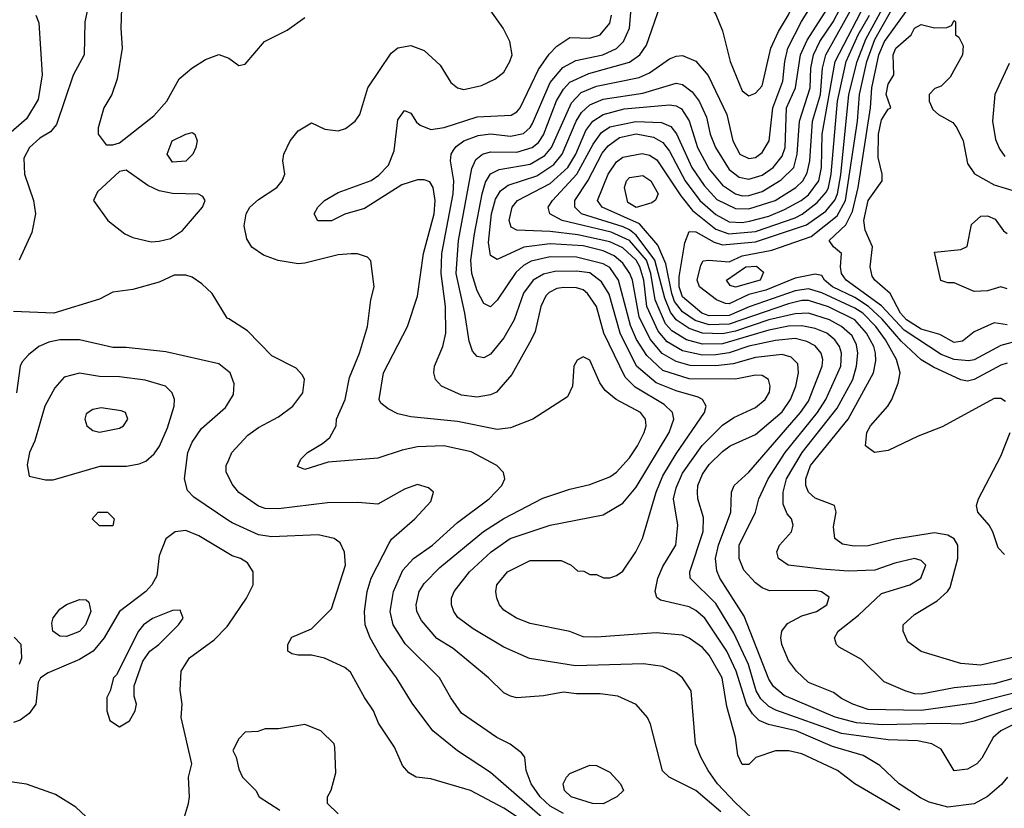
# Model space of a CAD drawing. Header units: inches. Extents: x 1793389 to 1900389, y 320802 to 470796.
# Tile 380 of 656: x 1839369 to 1842341, y 433696 to 436076. Entities that reach past the tile are written whole.
import ezdxf

# ---------------------------------------------------------------- set-up
doc = ezdxf.new("R2010")
doc.units = ezdxf.units.IN
doc.header["$MEASUREMENT"] = 0
doc.layers.add('B8433', color=7, linetype='Continuous')
doc.layers.add('B8443', color=7, linetype='Continuous')

msp = doc.modelspace()

# ---------------------------------------------------------------- linework, layer by layer
at = {"layer": 'B8433', "color": 2}
for points, elevation in [([(1839582.4, 436150), (1839565.5, 436070), (1839564, 435970), (1839530, 435908.7), (1839480.4, 435759.6), (1839462.4, 435737.6), (1839430, 435718), (1839399.1, 435690), (1839381.7, 435658.3), (1839383.8, 435610), (1839410.5, 435530), (1839416.3, 435490), (1839405.8, 435434.2), (1839367.7, 435350)], 378), ([(1839676.3, 436110), (1839674, 436050), (1839678, 435990), (1839662.8, 435897.2), (1839646.8, 435850), (1839622.8, 435810), (1839606, 435750), (1839606, 435730), (1839630, 435698), (1839650, 435698), (1839670, 435704.7), (1839773.9, 435786.1), (1839812.7, 435830), (1839850, 435898), (1839888.7, 435930), (1839930, 435956), (1839970, 435971.3), (1839999.8, 435959.8), (1840000, 435959.6)], 382), ([(1839418, 436090), (1839426.8, 436066.8), (1839437.1, 435910), (1839424.4, 435835.6), (1839390, 435777), (1839313, 435710)], 374), ([(1840000, 435172.7), (1839995.5, 435175.5), (1839949.5, 435249.5), (1839918.4, 435278.4), (1839890, 435299.3), (1839870, 435305.2), (1839835.3, 435304.7), (1839790, 435284), (1839710, 435261.2), (1839650, 435253.2), (1839610, 435232.7), (1839472, 435190), (1839350, 435195.1)], 382), ([(1840000, 435013.2), (1839970, 435037.2), (1839810, 435073.2), (1839690, 435086.6), (1839650, 435086.6), (1839550, 435109.5), (1839490, 435109.6), (1839457.3, 435102.7), (1839426.8, 435090), (1839395.2, 435064.8), (1839376.8, 435043.2), (1839370.8, 435030), (1839359.1, 434950)], 386), ([(1840000, 434563.7), (1839894.5, 434634.5), (1839875.1, 434655.1), (1839866.6, 434690), (1839877, 434770), (1839890, 434801), (1839918, 434842), (1839990, 434906), (1840000, 434921.8)], 386), ([(1840000, 434694.8), (1839992.7, 434710), (1839992.7, 434730), (1840000, 434747.7)], 382), ([(1840000, 434464), (1839910, 434518), (1839870, 434534.5), (1839838, 434530), (1839810.4, 434509.6), (1839790, 434458), (1839782.8, 434397.2), (1839768.2, 434370), (1839750.2, 434349.8), (1839670.5, 434290), (1839624.4, 434210), (1839590.5, 434170), (1839550, 434145.1), (1839454.8, 434105.2), (1839432, 434090), (1839424.7, 434075.3), (1839418, 434010), (1839398, 433982), (1839370, 433962), (1839350, 433955.3)], 390), ([(1839307.2, 433250), (1839390, 433201.3), (1839430, 433184.6), (1839490, 433186.4), (1839510, 433193), (1839543.8, 433216.2), (1839590.9, 433269.1), (1839678, 433402), (1839750, 433486), (1839790, 433551.3), (1839845.6, 433614.4), (1839854, 433630), (1839879, 433710), (1839882, 433730), (1839879, 433790), (1839888.7, 433830), (1839856, 433970), (1839859.3, 434010), (1839852.9, 434052.9), (1839856, 434110), (1839881.2, 434150), (1839955.6, 434204.4), (1839995.3, 434244.7), (1840000, 434251.5)], 390), ([(1839368.9, 434131.1), (1839375.3, 434150), (1839373.2, 434190), (1839352.5, 434212.5)], 390), ([(1839342.8, 433290), (1839372, 433270), (1839410, 433260.7), (1839450, 433267.7), (1839517.2, 433310), (1839543.9, 433336.1), (1839570, 433374.8), (1839585.1, 433410), (1839619.3, 433570), (1839609.3, 433610), (1839569.6, 433669.6), (1839538.9, 433698.9), (1839477.5, 433737.5), (1839390, 433769), (1839110, 433809.4)], 394)]:
    msp.add_lwpolyline(points, dxfattribs=dict(at, elevation=elevation))
for points, elevation in [([(1839830, 435646), (1839814, 435670), (1839829, 435710), (1839870, 435731), (1839890, 435736), (1839898, 435730), (1839904.7, 435710), (1839901, 435690), (1839891.3, 435670), (1839870, 435649.2)], 378), ([(1839690, 435622), (1839670, 435618), (1839603.5, 435556.5), (1839591.3, 435530), (1839634.8, 435470), (1839686, 435430), (1839710, 435419.1), (1839765.8, 435405.8), (1839790, 435407.3), (1839824.1, 435415.9), (1839860.1, 435439.9), (1839921.2, 435510), (1839928.7, 435530), (1839922, 435542), (1839909, 435549), (1839830, 435551.6), (1839790, 435559.6), (1839755.8, 435575.8)], 382), ([(1839550, 435009.4), (1839503.4, 434996.6), (1839475.2, 434964.8), (1839444.9, 434910), (1839414.9, 434805.1), (1839398.8, 434770), (1839392, 434732), (1839398, 434698), (1839446.8, 434686.8), (1839470, 434687.7), (1839611.9, 434728.1), (1839691.7, 434728.3), (1839730, 434735.5), (1839750, 434744), (1839774.7, 434765.3), (1839791.3, 434788.7), (1839815.6, 434844.4), (1839835.1, 434910), (1839836, 434930), (1839829.2, 434950), (1839809.5, 434969.5), (1839747.8, 434987.8), (1839670, 434997.6), (1839610, 434999.6)], 390), ([(1839615.3, 434904.7), (1839590, 434899), (1839570, 434886), (1839566, 434870), (1839571.3, 434850), (1839590, 434836), (1839610, 434831), (1839670, 434842.8), (1839682, 434850), (1839695.3, 434870), (1839688, 434890), (1839675.5, 434895.5)], 394), ([(1839610, 434548), (1839588, 434570), (1839606, 434590), (1839634, 434590), (1839654, 434570), (1839650, 434548)], 386), ([(1839510, 434214.5), (1839490, 434215.1), (1839469.5, 434230), (1839465.8, 434254.2), (1839469.6, 434270.4), (1839490, 434297.3), (1839510, 434310.7), (1839550, 434326), (1839570, 434324.7), (1839578, 434318), (1839584, 434290), (1839567.3, 434250), (1839550, 434229.5)], 386), ([(1839853.6, 434293.6), (1839830, 434293.2), (1839770, 434269.2), (1839742.8, 434250), (1839727.3, 434230), (1839661, 434099), (1839652, 434090), (1839642, 434050), (1839632, 434030), (1839632, 433990), (1839641, 433961), (1839670, 433942), (1839700.4, 433959.6), (1839718, 433990), (1839722, 434010), (1839714.6, 434034.6), (1839714.6, 434065.4), (1839740.2, 434139.8), (1839762, 434170), (1839789, 434190), (1839848.7, 434250), (1839862, 434270)], 394)]:
    msp.add_lwpolyline(points, close=True, dxfattribs=dict(at, elevation=elevation))
at = {"layer": 'B8443', "color": 2}
for points, elevation in [([(1841610, 436225.6), (1841521.3, 436198.7), (1841484.9, 436175.1), (1841458, 436130), (1841458, 436110), (1841470, 436092), (1841490, 436042), (1841513.4, 435950), (1841550, 435861), (1841570, 435846), (1841590, 435854), (1841610, 435876), (1841635.8, 435990), (1841659.6, 436040.4), (1841690, 436090.6), (1841716.3, 436150), (1841712, 436192), (1841693, 436213), (1841670, 436223)], 366), ([(1841230, 435508.7), (1841204.5, 435524.5), (1841194.5, 435570), (1841200.4, 435590), (1841210, 435599.6), (1841250, 435605.3), (1841274.4, 435590), (1841296.3, 435550), (1841288.3, 435531.7), (1841276.7, 435523.3)], 338), ([(1841530, 435268.8), (1841513.6, 435273.6), (1841502, 435290), (1841560.7, 435330), (1841592.6, 435332.6), (1841613.7, 435313.7), (1841604.4, 435290)], 330), ([(1841130, 433709.6), (1841098, 433710), (1841034, 433730), (1841013.2, 433750), (1841009.2, 433770), (1841019, 433790), (1841030, 433801), (1841090, 433826), (1841110, 433824.7), (1841150, 433804.7), (1841182, 433770), (1841191.3, 433750), (1841171.3, 433730)], 374)]:
    msp.add_lwpolyline(points, close=True, dxfattribs=dict(at, elevation=elevation))
for points, elevation in [([(1841623.9, 433623.9), (1841530, 433712), (1841475.6, 433770), (1841447.3, 433810), (1841424.5, 433850), (1841409.3, 433890.7), (1841396, 434050), (1841369.5, 434089.5), (1841350, 434105.2), (1841310, 434123.7), (1841251.7, 434131.7), (1841046.2, 434126.2), (1840907.9, 434147.9), (1840830, 434182), (1840737.7, 434237.7), (1840691.9, 434271.9), (1840679.3, 434290), (1840672.7, 434310), (1840672.7, 434330), (1840680.9, 434350), (1840727, 434410), (1840792, 434470), (1840849.3, 434510), (1840970, 434550.4), (1841130, 434582), (1841190, 434616.3), (1841230, 434664.9), (1841329.7, 434830), (1841343.6, 434870), (1841339.5, 434890), (1841314.6, 434914.6), (1841227, 434967), (1841196.6, 434996.6), (1841132.6, 435130), (1841109.7, 435210), (1841082.9, 435250), (1841070, 435260.5), (1841050, 435266.3), (1841011.9, 435268.1), (1840990, 435264.2), (1840966.9, 435253.1), (1840957.2, 435242.8), (1840941.6, 435210), (1840924.9, 435135.1), (1840913, 435110), (1840854.9, 435005.1), (1840808.1, 434951.9), (1840790, 434943.7), (1840750, 434937), (1840702.7, 434942.7), (1840642, 434970), (1840624, 434990), (1840619, 435010), (1840621.2, 435030), (1840646.6, 435090), (1840655.6, 435130), (1840654, 435210), (1840641, 435310), (1840642.7, 435370), (1840677.2, 435550), (1840679.8, 435590), (1840669.6, 435650), (1840671.6, 435670), (1840678, 435682), (1840686.4, 435693.6), (1840709.4, 435710), (1840753.2, 435726.8), (1840790, 435731.6), (1840850, 435724), (1840890, 435732.2), (1840909.8, 435750.2), (1840916.9, 435763.1), (1840970, 435886), (1841008, 435932), (1841047.6, 435952.4), (1841129.2, 435970), (1841170, 435988.8), (1841191.6, 436010), (1841209.7, 436050), (1841218.6, 436158.6)], 370), ([(1842026, 433690), (1841889.7, 433769.7), (1841837.2, 433810), (1841730, 433860.7), (1841690.6, 433869.4), (1841650.7, 433869.3), (1841591.1, 433848.9), (1841570, 433828), (1841550, 433828), (1841536.4, 433856.4), (1841529.2, 433910), (1841503.5, 434003.5), (1841489.6, 434090), (1841450, 434158), (1841430, 434180.9), (1841390, 434209.3), (1841370, 434218), (1841290, 434225.1), (1841110, 434212.3), (1841070, 434213.2), (1841029.4, 434229.4), (1840910, 434253.2), (1840868.7, 434270), (1840830, 434294), (1840817.2, 434310), (1840809.2, 434330), (1840806, 434350), (1840809.3, 434370), (1840841.2, 434410), (1840910, 434444), (1841003.6, 434443.6), (1841034, 434430), (1841052.7, 434412.7), (1841071.6, 434411.6), (1841090, 434402), (1841110, 434402), (1841131.6, 434391.6), (1841150, 434391.3), (1841170, 434398), (1841190, 434411.3), (1841229, 434470), (1841249.2, 434510), (1841289.7, 434650), (1841310, 434699.1), (1841350, 434766), (1841436.2, 434890), (1841440.9, 434910), (1841429.6, 434929.6), (1841416.4, 434936.4), (1841350, 434955.6), (1841290, 434979.8), (1841231.2, 435030), (1841181.4, 435130), (1841148, 435248), (1841125, 435285), (1841090, 435311.9), (1841050, 435317.2), (1840984.2, 435315.8), (1840950, 435308.3), (1840919.3, 435290), (1840889.2, 435250.8), (1840861.3, 435170), (1840830, 435116), (1840790, 435066.6), (1840770, 435055.1), (1840750, 435059.3), (1840735.6, 435075.6), (1840725.4, 435105.4), (1840712.6, 435190), (1840686.6, 435310), (1840693.1, 435410), (1840733.5, 435626.5), (1840745.5, 435654.5), (1840766, 435670), (1840790, 435677.4), (1840870, 435676.1), (1840915.6, 435690), (1840934.8, 435705.2), (1840950, 435728.4), (1840989.1, 435830.9), (1841010, 435866.7), (1841030, 435887.4), (1841086.4, 435913.6), (1841210, 435947.4), (1841240.7, 435970), (1841260.7, 435999.3), (1841310, 436142)], 366), ([(1842496, 434124), (1842310, 434071.1), (1842190, 434059.7), (1842090, 434040.5), (1842070, 434041.3), (1842042, 434050), (1841978, 434078), (1841910, 434145.2), (1841842.5, 434182.5), (1841834, 434190), (1841828.7, 434210), (1841839, 434230), (1841900.8, 434279.2), (1841970, 434344), (1842055.3, 434370), (1842089, 434390), (1842104, 434430), (1842090, 434444), (1842070, 434449.3), (1842010, 434436.2), (1841950, 434414.5), (1841870, 434411.5), (1841790, 434417.4), (1841688.7, 434430), (1841659, 434450), (1841654, 434470), (1841662, 434490), (1841699, 434530), (1841704, 434550), (1841699, 434570), (1841685.1, 434585.1), (1841673.4, 434613.4), (1841673, 434650), (1841684, 434690), (1841731.1, 434770), (1841836.4, 434903.6), (1841883.5, 434990), (1841895.1, 435030), (1841898.5, 435070), (1841894.3, 435094.3), (1841881.6, 435121.6), (1841849.6, 435150), (1841813.6, 435170), (1841750, 435189.8), (1841710, 435188.1), (1841630, 435170.6), (1841530, 435136.1), (1841490, 435127.6), (1841430, 435129.8), (1841390, 435144.1), (1841350.4, 435170.5), (1841333.1, 435193.1), (1841316, 435236), (1841286.1, 435350), (1841230, 435425.8), (1841210, 435442.2), (1841190.4, 435450.4), (1841065.1, 435490), (1841044.2, 435510), (1841045.1, 435530), (1841083.5, 435590), (1841127.2, 435672.8), (1841144.9, 435695.1), (1841179.4, 435720.6), (1841230, 435731.1), (1841281.8, 435721.8), (1841310, 435704.9), (1841330, 435679.3), (1841378, 435590), (1841422.4, 435530), (1841470, 435488), (1841510, 435466.2), (1841550, 435463.8), (1841572.1, 435467.9), (1841630, 435483.2), (1841677, 435503), (1841727.8, 435530), (1841750, 435547.9), (1841780.8, 435590), (1841789, 435630), (1841791.6, 435730), (1841830.7, 435950), (1841933.6, 436150)], 346), ([(1842350, 435039.6), (1842330, 435033), (1842250, 434989.6), (1842230, 434985.1), (1842210, 434989.5), (1842126.9, 435026.9), (1842089.8, 435049.8), (1842030, 435105.7), (1841972.2, 435172.2), (1841930.8, 435210), (1841890, 435237.3), (1841822.6, 435270), (1841798, 435290), (1841790, 435303.7), (1841770, 435307.8), (1841710, 435295.8), (1841620.8, 435259.3), (1841570, 435246.2), (1841510, 435218.5), (1841499.4, 435219.4), (1841472.3, 435230), (1841420.9, 435270), (1841413.6, 435290), (1841425.1, 435334.9), (1841432.1, 435347.9), (1841449.5, 435350.5), (1841510, 435345.5), (1841550, 435363.2), (1841639.6, 435380.4), (1841758, 435422), (1841836.2, 435483.8), (1841861.7, 435530), (1841897.5, 435770), (1841904, 435850), (1841925.6, 435950), (1841950, 436016), (1842019.9, 436140.1)], 334), ([(1841010, 433679.8), (1840970, 433702.6), (1840939.7, 433730), (1840913.3, 433770), (1840898, 433810), (1840893.2, 433850), (1840883.2, 433863.2), (1840849.5, 433889.5), (1840809, 433910), (1840702.7, 433982.7), (1840670, 434029), (1840636, 434090), (1840532.5, 434192.5), (1840496.2, 434250), (1840487.6, 434290), (1840496.9, 434350), (1840525.9, 434414.1), (1840558, 434450), (1840615.1, 434490), (1840690, 434558), (1840786, 434630), (1840824, 434670), (1840833.2, 434690), (1840829.1, 434709.1), (1840808.7, 434730), (1840731.3, 434771.3), (1840649.6, 434789.6), (1840570, 434787.3), (1840523.1, 434776.9), (1840450, 434752.7), (1840299.6, 434740.4), (1840230, 434718), (1840207.3, 434727.3), (1840218, 434750), (1840238, 434770), (1840283.1, 434796.9), (1840304.7, 434815.3), (1840324, 434850), (1840325.2, 434870), (1840351.8, 434930), (1840364.4, 434995.6), (1840394.5, 435070), (1840419.3, 435150), (1840429, 435230), (1840439, 435270), (1840428.4, 435348.4), (1840419, 435359), (1840389, 435369), (1840369.3, 435369.3), (1840330, 435366), (1840230, 435340.9), (1840210, 435339.5), (1840149.5, 435349.5), (1840104.8, 435364.8), (1840069.3, 435389.3), (1840054.2, 435414.2), (1840046.3, 435453.7), (1840052.3, 435490), (1840063.7, 435510), (1840090, 435533.4), (1840145.2, 435570), (1840161.2, 435590), (1840169.2, 435610), (1840163.7, 435650), (1840166, 435670), (1840185.2, 435710), (1840210, 435741), (1840250, 435764.7), (1840290, 435746), (1840330, 435741), (1840352.1, 435747.9), (1840382, 435770), (1840396, 435790), (1840419.5, 435870), (1840490, 435974.8), (1840510, 435990.7), (1840550, 435998), (1840590, 435983), (1840638.3, 435938.3), (1840670, 435886.8), (1840690, 435870.8), (1840710, 435864.9), (1840762.5, 435877.5), (1840803.2, 435896.8), (1840830, 435918), (1840848.7, 435950), (1840855.3, 435970), (1840848, 436010), (1840828.7, 436050), (1840786, 436110)], 378), ([(1842350.2, 433789.8), (1842332.5, 433767.5), (1842290, 433731.8), (1842250, 433709.6), (1842170, 433699.7), (1842114, 433714), (1842087.5, 433727.5), (1842023.7, 433770), (1841965.4, 433825.4), (1841915.2, 433855.2), (1841822.4, 433882.4), (1841712.7, 433930), (1841628.7, 433948.7), (1841600.7, 433960.7), (1841580.7, 433980.7), (1841562.3, 434010), (1841532, 434110), (1841503.5, 434170), (1841436.9, 434270), (1841410, 434293.3), (1841390, 434303.6), (1841303.6, 434323.6), (1841292.3, 434332.3), (1841287, 434350), (1841295.6, 434390), (1841310, 434426), (1841349.7, 434490.3), (1841355.6, 434550), (1841342.6, 434630), (1841350, 434662.8), (1841370, 434707.7), (1841429, 434791), (1841490, 434852.4), (1841524.8, 434875.2), (1841590, 434906), (1841619.3, 434930), (1841632.1, 434952.1), (1841634.5, 434970), (1841629.2, 434990), (1841610, 435002), (1841590, 435003.6), (1841530, 434991.1), (1841390, 434991.9), (1841310, 435017.3), (1841262, 435062), (1841231.2, 435111.2), (1841212.6, 435152.6), (1841176.4, 435290), (1841150, 435328.2), (1841130, 435339.3), (1841050, 435359.3), (1840970, 435360.3), (1840913.2, 435346.8), (1840890, 435334.3), (1840866.6, 435313.4), (1840810, 435229.2), (1840790, 435209.2), (1840770, 435219), (1840750, 435257.2), (1840734, 435310), (1840731, 435350), (1840741.4, 435430), (1840764.5, 435550), (1840774.8, 435585.2), (1840790, 435610.4), (1840815.8, 435624.2), (1840910, 435640.2), (1840954, 435666), (1840974.2, 435690), (1841034.6, 435825.4), (1841063.7, 435856.3), (1841110, 435875.8), (1841238.6, 435901.4), (1841270, 435915.3), (1841330, 435958), (1841350, 435965.5), (1841370, 435967.7), (1841410, 435950.6), (1841447.4, 435907.4), (1841503.7, 435790), (1841522, 435710), (1841543, 435670), (1841570, 435657.1), (1841590, 435660.4), (1841610, 435675.5), (1841631.2, 435710), (1841642, 435810), (1841672, 435890), (1841678.2, 435950), (1841687.4, 435990), (1841729.1, 436070.9), (1841766, 436130)], 362), ([(1842370.2, 433949.8), (1842330.7, 433930), (1842307.3, 433910), (1842273.2, 433846.8), (1842258, 433830), (1842230, 433814), (1842190, 433808.7), (1842150, 433874), (1842122, 433890), (1842079.4, 433899.4), (1841990, 433902.3), (1841850, 433921.4), (1841651.8, 433991.8), (1841630, 434003.5), (1841605.8, 434025.8), (1841592.3, 434050), (1841568.7, 434130), (1841524.9, 434224.9), (1841470, 434314), (1841392.3, 434390), (1841391.8, 434410), (1841431.5, 434531.5), (1841433.3, 434573.3), (1841416.2, 434630), (1841415.1, 434650), (1841416.3, 434670), (1841430, 434704), (1841450, 434733), (1841490, 434772.7), (1841513.2, 434790), (1841590, 434824.4), (1841670, 434892.4), (1841695.4, 434930), (1841711.2, 434970), (1841719.6, 435010), (1841717.4, 435037.4), (1841697.7, 435057.7), (1841670, 435065.1), (1841590, 435056.4), (1841522.3, 435037.7), (1841470, 435031.5), (1841392.4, 435032.4), (1841350, 435044.5), (1841308.5, 435068.5), (1841271.8, 435111.8), (1841239, 435179.1), (1841218.8, 435290), (1841210.8, 435310), (1841190, 435341.1), (1841163.5, 435363.5), (1841130, 435378.5), (1841070, 435393.8), (1840970, 435399.3), (1840890.2, 435389.8), (1840810, 435352.7), (1840790, 435364), (1840783.7, 435403.7), (1840793.3, 435490), (1840805.6, 435534.4), (1840820.3, 435559.7), (1840843.1, 435576.9), (1840930, 435604.9), (1840981.3, 435638.7), (1841006.6, 435670), (1841048.8, 435770), (1841064.3, 435795.7), (1841090, 435818.9), (1841130, 435835.8), (1841250, 435854.7), (1841350, 435884.4), (1841370, 435880.4), (1841398.6, 435858.6), (1841420.3, 435830), (1841441.8, 435781.8), (1841453.4, 435730), (1841468.9, 435690), (1841510, 435623.7), (1841541.1, 435601.1), (1841570, 435594.3), (1841610, 435606.5), (1841643, 435630), (1841670, 435663.8), (1841679.3, 435690), (1841683.5, 435810), (1841710.9, 435870), (1841725.6, 435970), (1841745.6, 436014.4), (1841807.3, 436110)], 358), ([(1842410, 434013.1), (1842250, 433958.9), (1842210, 433949.6), (1842150, 433952.1), (1841972.4, 433947.6), (1841894.3, 433954.3), (1841830.7, 433970.7), (1841676.3, 434036.3), (1841643.8, 434063.8), (1841630, 434086), (1841555.6, 434275.6), (1841482.4, 434390), (1841472.9, 434412.9), (1841469.7, 434450), (1841478, 434490), (1841515.1, 434590), (1841518, 434650), (1841525.2, 434670), (1841570, 434710.7), (1841725.7, 434890), (1841750, 434924.4), (1841791.2, 435030), (1841792.8, 435050), (1841787.8, 435070), (1841770, 435091.3), (1841744.4, 435104.4), (1841710, 435114), (1841650, 435107.8), (1841570, 435090.6), (1841510, 435070.6), (1841470, 435064.8), (1841430, 435063.2), (1841370, 435076.5), (1841323.4, 435103.4), (1841295.7, 435135.7), (1841262.2, 435210), (1841252.5, 435290), (1841241, 435330), (1841229.8, 435350), (1841190, 435387.7), (1841150, 435405.8), (1841053.6, 435426.4), (1840970, 435436.8), (1840870, 435440.5), (1840852.7, 435450), (1840846, 435470), (1840855.6, 435510), (1840872, 435530), (1840970, 435581.5), (1841023.1, 435630), (1841047.9, 435670), (1841078.1, 435741.8), (1841098.9, 435770), (1841130, 435790.2), (1841193.5, 435806.5), (1841330, 435818.9), (1841350, 435815.8), (1841366.5, 435806.5), (1841390, 435770.7), (1841414.9, 435690), (1841450, 435624.4), (1841490, 435576.5), (1841530, 435550.3), (1841550, 435544.7), (1841570, 435545.2), (1841610, 435557.3), (1841667.5, 435592.5), (1841705.4, 435630), (1841715.8, 435670), (1841722.4, 435770), (1841754.6, 435870), (1841756.5, 435930), (1841765.3, 435970), (1841784.1, 436010), (1841824.8, 436070), (1841845.3, 436110)], 354), ([(1842530, 434083.9), (1842250, 434013.3), (1842090, 433990.8), (1841930, 433994.3), (1841884, 434010), (1841850, 434027), (1841825.6, 434045.6), (1841750, 434075.1), (1841713.2, 434110), (1841690, 434142), (1841669.3, 434190), (1841666, 434210), (1841669.2, 434230), (1841686.8, 434253.2), (1841730, 434276.3), (1841774, 434290), (1841805.2, 434310), (1841812.7, 434332.7), (1841789.5, 434349.5), (1841770, 434353.6), (1841632.3, 434352.3), (1841610, 434361.2), (1841590, 434376), (1841554.7, 434414.7), (1841540.5, 434450), (1841540.5, 434490), (1841589.6, 434590), (1841600.5, 434630), (1841628.3, 434690), (1841679.1, 434770), (1841777.3, 434890), (1841802.7, 434930), (1841847.1, 435030), (1841849.7, 435069.7), (1841843, 435090), (1841829.6, 435110), (1841805.1, 435130), (1841770, 435144.2), (1841730, 435152.5), (1841690, 435150.7), (1841630, 435138.5), (1841490, 435098), (1841430, 435096.5), (1841381.6, 435110), (1841337, 435137), (1841318.2, 435158.2), (1841286.8, 435230), (1841274.2, 435310), (1841260.5, 435350), (1841210, 435409.8), (1841154.6, 435434.6), (1841006, 435470), (1840969.2, 435490), (1840964.5, 435510), (1840976.9, 435530), (1841050.6, 435609.4), (1841100, 435700), (1841124.8, 435735.2), (1841150, 435752.4), (1841229.1, 435769.1), (1841306, 435766), (1841333.9, 435753.9), (1841351.9, 435731.9), (1841398, 435630), (1841435.2, 435575.2), (1841473.4, 435533.4), (1841530, 435505.8), (1841570, 435505.4), (1841649.6, 435530), (1841711.3, 435570), (1841732.4, 435590), (1841745.7, 435614.3), (1841753.8, 435650), (1841762.2, 435770), (1841786.3, 435850), (1841792.3, 435930), (1841802.5, 435970), (1841890, 436126.7)], 350), ([(1842344.1, 434924.1), (1842330, 434933.2), (1842310, 434932.7), (1842153, 434847), (1842080.7, 434819.3), (1841990, 434776), (1841949.4, 434769.4), (1841922, 434790), (1841926, 434830), (1841937.2, 434850), (1841989.2, 434910), (1842001.2, 434930), (1842020.9, 434979.1), (1842026.6, 435010), (1842015.6, 435050), (1841982.8, 435110), (1841953.1, 435150), (1841914, 435190), (1841890, 435205.7), (1841790, 435251.7), (1841750, 435263.4), (1841710, 435257.8), (1841570.8, 435209.3), (1841510, 435183.2), (1841450, 435182.2), (1841428.3, 435190), (1841370, 435239.7), (1841359.8, 435270), (1841360, 435300), (1841377.1, 435402.9), (1841390, 435436.3), (1841410, 435435.8), (1841464.9, 435404.9), (1841490, 435396.2), (1841590, 435405.2), (1841743.4, 435456.6), (1841802, 435498), (1841829.2, 435530.8), (1841837.5, 435550), (1841847.3, 435607.3), (1841871.4, 435850), (1841896.5, 435950), (1841923.1, 436016.9), (1841973.6, 436110)], 338), ([(1842390, 435108.4), (1842330, 435092.3), (1842250.2, 435049.8), (1842233.5, 435046.5), (1842190, 435050.9), (1842150, 435065.1), (1842038.5, 435138.5), (1841970, 435212.1), (1841863.6, 435290), (1841849.7, 435310), (1841846.3, 435330), (1841849.4, 435370), (1841825.2, 435390), (1841812, 435410), (1841862.7, 435457.3), (1841883, 435497), (1841900.3, 435570), (1841937.4, 435810), (1841941, 435870), (1841962, 435970), (1841979.3, 436010), (1842066.3, 436130)], 330), ([(1840000, 435959.6), (1840030, 435938), (1840050, 435942), (1840108, 436010), (1840176, 436044), (1840230, 436082.8)], 382), ([(1841485.6, 433685.6), (1841410, 433749.6), (1841329.4, 433789.4), (1841309.2, 433809.2), (1841273.2, 433950), (1841264, 433970), (1841229.3, 434009.3), (1841174.2, 434034.2), (1841121.5, 434041.5), (1841050, 434040.9), (1841010, 434046), (1840950, 434035.1), (1840870, 434029.2), (1840850, 434034), (1840830, 434044), (1840784, 434090), (1840677.7, 434177.7), (1840628.3, 434208.3), (1840582.3, 434262.3), (1840567.3, 434290), (1840565.6, 434310), (1840574.5, 434350), (1840590, 434374), (1840637.5, 434422.5), (1840768.7, 434531.3), (1840830, 434570.4), (1840947.9, 434632.1), (1841030, 434659.1), (1841090, 434673.4), (1841150, 434696.3), (1841170, 434710.7), (1841210, 434754), (1841233.6, 434790), (1841254, 434830), (1841259.5, 434850), (1841258, 434870), (1841242.7, 434890), (1841169.6, 434929.6), (1841136.6, 434956.6), (1841120.1, 434980.1), (1841090, 435048), (1841070, 435058), (1841051.6, 435048.4), (1841042, 435030), (1841038, 434970), (1841022, 434938), (1840918, 434870), (1840850, 434843.7), (1840810, 434839.5), (1840690, 434863.6), (1840550, 434877), (1840510, 434886), (1840481.5, 434901.5), (1840459, 434919), (1840454, 434930), (1840467, 435010), (1840539.3, 435150), (1840570, 435242), (1840587.8, 435370), (1840619.7, 435490), (1840623, 435530), (1840617, 435570), (1840606.6, 435586.6), (1840590, 435592.7), (1840570, 435592.7), (1840522, 435578), (1840410, 435506), (1840350.7, 435489.3), (1840310, 435469.3), (1840269.2, 435469.2), (1840258, 435490), (1840268.7, 435510), (1840288.7, 435530), (1840330, 435554.8), (1840429.4, 435590.6), (1840453.2, 435606.8), (1840482.7, 435637.3), (1840499.3, 435680.7), (1840510, 435774), (1840530, 435802), (1840550, 435794), (1840566.8, 435766.8), (1840578, 435758), (1840610, 435744.9), (1840650, 435750.4), (1840750, 435783.1), (1840852.5, 435787.5), (1840870, 435798), (1840879.6, 435810), (1840934.8, 435925.2), (1840967.6, 435972.4), (1840990, 435996.3), (1841030, 436022), (1841090, 436020.4), (1841121.2, 436030), (1841150, 436066), (1841155.1, 436090)], 374), ([(1842444.7, 434170), (1842270, 434127.6), (1842210, 434132.7), (1842090, 434169), (1842050, 434198), (1842035.3, 434230), (1842035.3, 434250), (1842070, 434281), (1842138, 434322), (1842169.7, 434350.3), (1842177.4, 434362.6), (1842200.7, 434450), (1842200.9, 434490), (1842189.6, 434509.6), (1842170, 434520.7), (1842130, 434527.6), (1842010, 434508), (1841930, 434487.8), (1841887.5, 434487.5), (1841852.9, 434492.9), (1841829.2, 434510), (1841825.6, 434545.6), (1841833.2, 434590), (1841828.7, 434610), (1841770, 434632.3), (1841749.7, 434649.7), (1841741.6, 434670), (1841742, 434690), (1841756.4, 434730), (1841869.7, 434870), (1841946.6, 435010), (1841953.5, 435046.5), (1841952.3, 435070), (1841947.1, 435090), (1841925.3, 435130), (1841889.6, 435170), (1841810, 435208.9), (1841750, 435228.9), (1841730, 435228.9), (1841690, 435218.2), (1841510, 435157.4), (1841450, 435154.9), (1841408.3, 435168.3), (1841370, 435193.8), (1841345.9, 435225.9), (1841337.2, 435250), (1841319.2, 435339.3), (1841295.5, 435395.5), (1841239.6, 435459.6), (1841127, 435510), (1841112.7, 435530), (1841145.6, 435610), (1841170, 435647.3), (1841190, 435660.7), (1841247.5, 435672.5), (1841270, 435667), (1841292.6, 435652.6), (1841364.3, 435544.3), (1841400.1, 435500.1), (1841470, 435443.9), (1841509.4, 435429.4), (1841590, 435436.6), (1841710, 435478.4), (1841731.1, 435488.9), (1841776.1, 435523.9), (1841803.9, 435556.1), (1841810.7, 435570), (1841818, 435610), (1841837.7, 435830), (1841864, 435950), (1841899.5, 436030), (1841933.6, 436090)], 342), ([(1842350, 435154.7), (1842310, 435161.2), (1842250, 435134), (1842214.6, 435105.4), (1842190, 435102), (1842146.3, 435126.3), (1842090, 435142.2), (1842046, 435170), (1842027.7, 435190), (1841996.3, 435250), (1841950, 435289.6), (1841942.2, 435302.2), (1841936.4, 435330), (1841942.9, 435390), (1841921.1, 435441.1), (1841916.8, 435470), (1841930, 435530.6), (1841972.7, 435590), (1841972.7, 435610), (1841959.7, 435659.7), (1841961, 435730), (1841970, 435773.4), (1841990, 435806), (1841998, 435810), (1841984.2, 435850), (1841990, 435881), (1842007.3, 435910), (1842005.7, 435970), (1842013.6, 435990), (1842059.3, 436030), (1842070, 436050.8), (1842090, 436061), (1842130, 436051.3), (1842167.3, 436052.7), (1842182, 436058), (1842190, 436074), (1842194, 436070), (1842194, 436030), (1842203.6, 436023.6), (1842216.9, 435996.9), (1842214.8, 435970), (1842177.5, 435902.5), (1842150, 435875.3), (1842131.6, 435868.4), (1842114, 435850), (1842114, 435830), (1842125.4, 435805.4), (1842142, 435790), (1842185.8, 435765.8), (1842197.3, 435750), (1842216.3, 435710), (1842230, 435642), (1842250.6, 435610.6), (1842310, 435578), (1842410, 435547.7)], 326), ([(1842355.9, 435944.1), (1842312.4, 435850), (1842304.9, 435770), (1842314.1, 435714.1), (1842326.4, 435686.4), (1842342.6, 435662.6)], 330), ([(1842350, 435263.7), (1842330, 435269.4), (1842290, 435258), (1842250, 435256), (1842190, 435282), (1842170, 435282), (1842149.1, 435289.1), (1842130, 435374), (1842210, 435382), (1842228.4, 435391.6), (1842242, 435458), (1842270, 435482.8), (1842290, 435484), (1842313.8, 435473.8), (1842338.8, 435438.8), (1842350, 435431)], 322), ([(1840000, 434747.7), (1840009.2, 434770), (1840058, 434822), (1840090, 434844.9), (1840150, 434877.3), (1840193.2, 434910), (1840224, 434950), (1840228.7, 434990), (1840223.1, 435003.1), (1840204, 435024), (1840130, 435061.2), (1840056.9, 435136.9), (1840000, 435172.7)], 382), ([(1840000, 434921.8), (1840014.8, 434945.2), (1840016.5, 434976.5), (1840004, 435010), (1840000, 435013.2)], 386), ([(1842342, 434462), (1842322, 434482), (1842306.6, 434530), (1842295.1, 434550), (1842260.9, 434590), (1842257, 434610), (1842262.9, 434630), (1842330, 434758.8), (1842358.7, 434830)], 338), ([(1840946.9, 433666.9), (1840790, 433803.7), (1840690, 433869.3), (1840616, 433930), (1840553.4, 434013.4), (1840506.6, 434090), (1840456.6, 434156.6), (1840427, 434210), (1840411.8, 434250), (1840409.6, 434289.6), (1840417.6, 434350), (1840429.6, 434390), (1840483.9, 434496.1), (1840491.7, 434508.3), (1840562, 434570), (1840610, 434622), (1840618, 434650), (1840603.1, 434663.1), (1840570, 434672.7), (1840530, 434659), (1840450, 434614), (1840390, 434619.3), (1840298, 434618), (1840150, 434599.6), (1840110, 434600.7), (1840090, 434607.3), (1840030, 434649.3), (1840010, 434674), (1840000, 434694.8)], 382), ([(1840890, 433656.9), (1840830, 433696.3), (1840730, 433749.6), (1840610, 433785.2), (1840566, 433790), (1840543.1, 433803.1), (1840524.7, 433824.7), (1840500.2, 433880.2), (1840452.5, 433952.5), (1840437.2, 433990), (1840409.3, 434030), (1840367.2, 434107.2), (1840350, 434121.2), (1840289.1, 434149.1), (1840250, 434158), (1840210, 434158), (1840190, 434162), (1840178, 434170), (1840178, 434190), (1840190, 434212), (1840250, 434238), (1840310, 434298), (1840352, 434430), (1840349.4, 434469.4), (1840336.6, 434496.6), (1840318, 434510), (1840270, 434520.9), (1840130, 434515.6), (1840090, 434521.6), (1840010, 434557), (1840000, 434563.7)], 386), ([(1840000, 434251.5), (1840053.2, 434330), (1840074, 434370), (1840074, 434410), (1840056.6, 434436.6), (1840035.3, 434450), (1840010, 434458), (1840000, 434464)], 390), ([(1840330, 433679), (1840298, 433710), (1840298, 433730), (1840309.1, 433750.9), (1840323.1, 433803.1), (1840320.4, 433880.4), (1840318, 433890), (1840278, 433930), (1840230, 433948.7), (1840150, 433935.3), (1840110, 433935.3), (1840087.3, 433927.3), (1840050, 433926), (1840030, 433906), (1840012, 433870), (1840022, 433850), (1840030, 433814), (1840042, 433790), (1840082, 433750), (1840092, 433730), (1840154, 433690)], 390)]:
    msp.add_lwpolyline(points, dxfattribs=dict(at, elevation=elevation))

doc.saveas('drawing.dxf')
